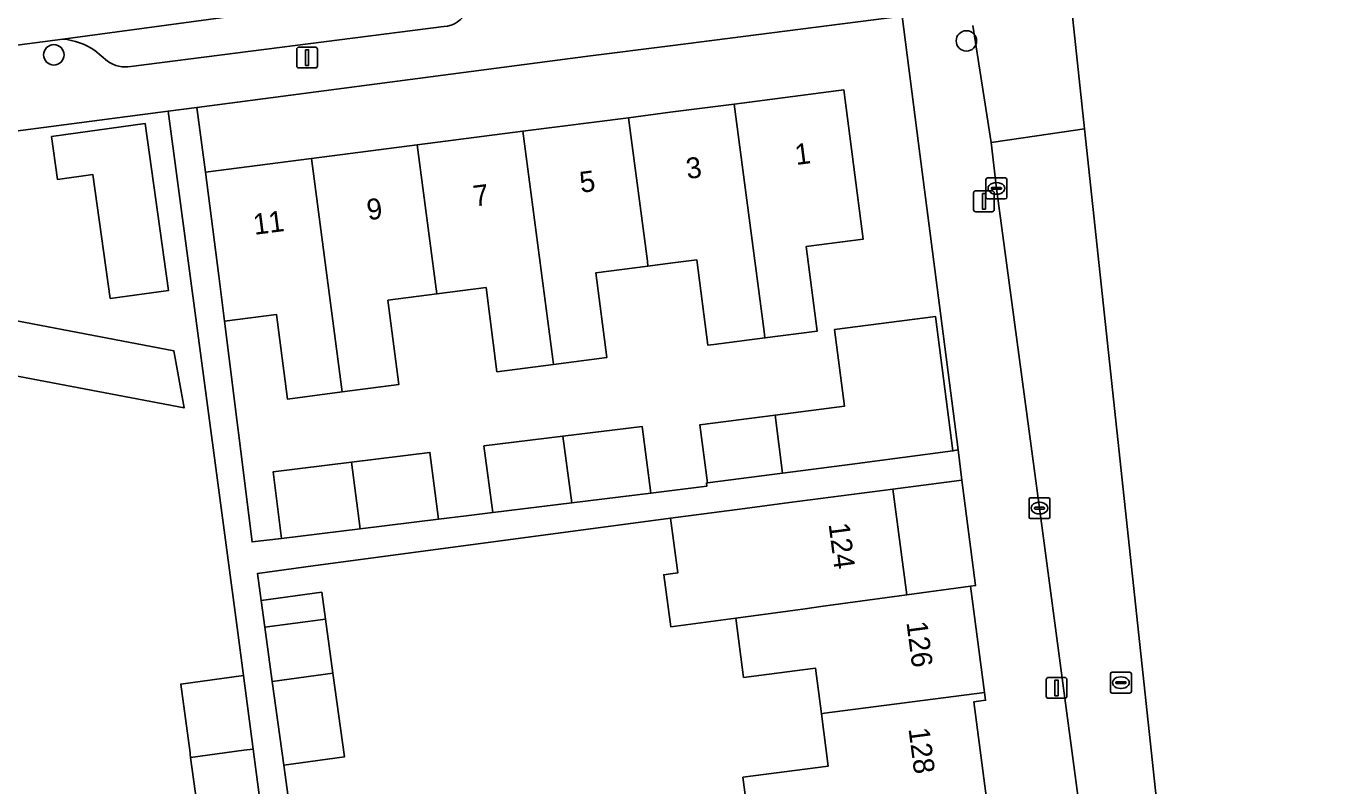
# Model space of a CAD drawing. Extents: x 163147 to 163550, y 380933 to 381639.
# Drawn here: x 163469.1 to 163531.6, y 381055.2 to 381091.7 of the extents above; entities that cross this region are included whole.
import ezdxf

# ---------------------------------------------------------------- set-up
doc = ezdxf.new("R2010")
doc.units = 0
for name, color, linetype in [('IMGEO_Boom', 7, 'Continuous'), ('IMGEO_Erf', 7, 'Continuous'), ('IMGEO_Kolk', 7, 'Continuous'), ('IMGEO_Lichtmast', 7, 'Continuous'), ('IMGEO_Muur', 7, 'Continuous'), ('IMGEO_Pand', 7, 'Continuous'), ('IMGEO_Pand_nummerreeks', 7, 'Continuous'), ('IMGEO_Parkeervlak_open', 7, 'Continuous'), ('IMGEO_Rijbaan_lokaal_open', 7, 'Continuous'), ('IMGEO_Rioolput', 7, 'Continuous'), ('IMGEO_Voetpad_open', 7, 'Continuous')]:
    doc.layers.add(name, color=color, linetype=linetype)

msp = doc.modelspace()

# ---------------------------------------------------------------- linework, layer by layer
at = {"layer": 'IMGEO_Boom'}
for centre in [(163514.189, 381090.952), (163470.461, 381090.286)]:
    msp.add_circle(centre, 0.489, dxfattribs=at)
at = {"layer": 'IMGEO_Erf'}
for points in [[(163491.173, 381079.132), (163488.814, 381078.828), (163486.466, 381078.525), (163486.989, 381074.476), (163484.284, 381074.127), (163481.653, 381073.787), (163481.13, 381077.841), (163478.642, 381077.52), (163479.96, 381066.933), (163481.369, 381067.106), (163480.977, 381070.302), (163484.727, 381070.762), (163488.481, 381071.223), (163488.9, 381068.031), (163490.212, 381068.192), (163491.493, 381068.349), (163491.073, 381071.541), (163494.857, 381072.006), (163498.651, 381072.472), (163499.07, 381069.28), (163500.341, 381069.436), (163501.748, 381069.609), (163501.73, 381069.759), (163501.777, 381069.765), (163501.415, 381072.543), (163505.019, 381073.013), (163508.356, 381073.449), (163507.877, 381077.116), (163512.706, 381077.746), (163513.547, 381071.301), (163513.791, 381071.345), (163512.961, 381077.779), (163511.896, 381086.04), (163511.11, 381092.135), (163500, 381090.719), (163496.185, 381090.233), (163477.314, 381087.764), (163477.721, 381084.657), (163482.813, 381085.314), (163487.875, 381085.967), (163492.937, 381086.62), (163497.998, 381087.273), (163500, 381087.531), (163503.06, 381087.926), (163508.321, 381088.604), (163509.243, 381081.457), (163506.516, 381081.105), (163507.04, 381077.04), (163504.533, 381076.716), (163502.082, 381076.4), (163501.8, 381076.364), (163501.271, 381080.461), (163500, 381080.297), (163498.932, 381080.159), (163496.435, 381079.837), (163496.959, 381075.776), (163494.405, 381075.446), (163491.694, 381075.096)], [(163473.163, 381078.599), (163472.335, 381084.549), (163470.636, 381084.312), (163470.35, 381086.368), (163474.838, 381086.992), (163475.953, 381078.988)], [(163513.978, 381069.894), (163510.672, 381069.468), (163511.333, 381064.399), (163514.394, 381064.816), (163514.629, 381064.847)]]:
    msp.add_lwpolyline(points, close=True, dxfattribs=at)
for points in [[(163483.598, 381029.915), (163480.692, 381029.535), (163480.098, 381033.907), (163480.077, 381034.063), (163480.069, 381034.123), (163479.505, 381038.277), (163482.44, 381038.66), (163482.092, 381041.287), (163479.148, 381040.904), (163478.557, 381045.262), (163477.966, 381049.612), (163480.938, 381050), (163480.591, 381052.617), (163477.611, 381052.228), (163477.017, 381056.601), (163476.995, 381056.76), (163476.986, 381056.826), (163476.539, 381060.118), (163479.544, 381060.526), (163479.238, 381062.834), (163475.944, 381087.585), (163462.994, 381085.891), (163449.567, 381084.29), (163437.58, 381020.705)], [(163465.15, 381078.205), (163476.21, 381076.097), (163476.703, 381073.36), (163464.664, 381075.652)], [(163503.808, 381053.153), (163503.481, 381055.659), (163507.57, 381056.192), (163507.243, 381058.7), (163506.957, 381060.892), (163506.831, 381060.876), (163503.514, 381060.443), (163503.143, 381063.284), (163500.034, 381062.86), (163500, 381063.104), (163499.686, 381065.363), (163500.004, 381065.405), (163500.356, 381065.451), (163500.014, 381068.079), (163482.882, 381065.783), (163480.217, 381065.416), (163480.394, 381064.127), (163483.297, 381064.527), (163483.475, 381063.234), (163483.831, 381060.646), (163484.383, 381056.63), (163481.48, 381056.231), (163481.834, 381053.659)]]:
    msp.add_lwpolyline(points, dxfattribs=at)
at = {"layer": 'IMGEO_Kolk'}
for p, q in [((163515.126, 381083.456), (163515.126, 381084.308)), ((163515.201, 381084.382), (163516.053, 381084.382)), ((163516.127, 381084.308), (163516.127, 381083.456)), ((163515.385, 381083.876), (163515.385, 381083.888)), ((163515.823, 381083.839), (163515.425, 381083.839)), ((163515.428, 381083.925), (163515.826, 381083.925)), ((163515.614, 381084.162), (163515.639, 381084.162)), ((163515.869, 381083.888), (163515.869, 381083.876)), ((163516.053, 381083.382), (163515.201, 381083.382)), ((163515.637, 381083.602), (163515.612, 381083.602)), ((163517.19, 381068.13), (163517.19, 381068.982)), ((163517.265, 381069.056), (163518.117, 381069.056)), ((163517.678, 381068.836), (163517.703, 381068.836)), ((163518.191, 381068.982), (163518.191, 381068.13)), ((163518.117, 381068.056), (163517.265, 381068.056)), ((163517.449, 381068.55), (163517.449, 381068.562)), ((163517.887, 381068.513), (163517.489, 381068.513)), ((163517.492, 381068.599), (163517.89, 381068.599)), ((163517.701, 381068.276), (163517.676, 381068.276)), ((163517.933, 381068.562), (163517.933, 381068.55))]:
    msp.add_line(p, q, dxfattribs=at)
for points in [[(163515.126, 381083.456), (163515.126, 381084.308)], [(163515.201, 381084.382), (163516.053, 381084.382)], [(163516.127, 381084.308), (163516.127, 381083.456)], [(163516.053, 381083.382), (163515.201, 381083.382)], [(163517.19, 381068.13), (163517.19, 381068.982)], [(163517.265, 381069.056), (163518.117, 381069.056)], [(163518.191, 381068.982), (163518.191, 381068.13)], [(163518.117, 381068.056), (163517.265, 381068.056)]]:
    msp.add_lwpolyline(points, dxfattribs=at)
for centre, radius, start, end in [((163515.203, 381084.306), 0.0765, 91.55205, 178.44795), ((163515.203, 381084.306), 0.0765, 91.55205, 178.44795), ((163516.051, 381084.306), 0.0765, 1.55205, 88.44795), ((163516.051, 381084.306), 0.0765, 1.55205, 88.44795), ((163515.425, 381083.885), 0.0403, 85.87752, 175.75265), ((163515.422, 381083.875), 0.0366, 178.93798, 274.71019), ((163515.826, 381083.882), 0.043, 264.86636, 352.45326), ((163515.83, 381083.887), 0.0386, 1.73085, 96.63898), ((163515.203, 381083.458), 0.0765, 181.55205, 268.44795), ((163515.203, 381083.458), 0.0765, 181.55205, 268.44795), ((163516.051, 381083.458), 0.0765, 271.55205, 358.44795), ((163516.051, 381083.458), 0.0765, 271.55205, 358.44795), ((163517.267, 381068.98), 0.0765, 91.55205, 178.44795), ((163517.267, 381068.98), 0.0765, 91.55205, 178.44795), ((163518.115, 381068.98), 0.0765, 1.55205, 88.44795), ((163518.115, 381068.98), 0.0765, 1.55205, 88.44795), ((163517.267, 381068.132), 0.0765, 181.55205, 268.44795), ((163517.267, 381068.132), 0.0765, 181.55205, 268.44795), ((163517.489, 381068.559), 0.0403, 85.87752, 175.75265), ((163517.486, 381068.549), 0.0366, 178.93798, 274.71019), ((163517.89, 381068.556), 0.043, 264.86636, 352.45326), ((163517.894, 381068.561), 0.0386, 1.73085, 96.63898), ((163518.115, 381068.132), 0.0765, 271.55205, 358.44795), ((163518.115, 381068.132), 0.0765, 271.55205, 358.44795)]:
    msp.add_arc(centre, radius, start, end, dxfattribs=at)
for centre, major_axis, ratio, start_param, end_param in [((163515.613, 381083.882), (-0.387, 0.002), 0.722429, 4.712389, 7.853982), ((163515.638, 381083.882), (-0.39, 0.002), 0.717154, 1.570796, 4.712389), ((163517.677, 381068.556), (-0.387, 0.002), 0.722429, 4.712389, 7.853982), ((163517.702, 381068.556), (-0.39, 0.002), 0.717154, 1.570796, 4.712389)]:
    msp.add_ellipse(centre, major_axis=major_axis, ratio=ratio, start_param=start_param, end_param=end_param, dxfattribs=at)
at = {"layer": 'IMGEO_Lichtmast'}
for p, q in [((163482.101, 381089.757), (163482.101, 381090.557)), ((163482.101, 381090.557), (163482.101, 381089.757)), ((163482.201, 381090.657), (163482.991, 381090.657)), ((163482.991, 381090.657), (163482.201, 381090.657)), ((163483.091, 381090.557), (163483.091, 381089.757)), ((163483.091, 381089.757), (163483.091, 381090.557)), ((163482.991, 381089.657), (163482.201, 381089.657)), ((163482.201, 381089.657), (163482.991, 381089.657)), ((163514.534, 381082.867), (163514.534, 381083.667)), ((163514.534, 381083.667), (163514.534, 381082.867)), ((163514.634, 381083.767), (163515.424, 381083.767)), ((163515.424, 381083.767), (163514.634, 381083.767)), ((163515.524, 381083.667), (163515.524, 381082.867)), ((163515.524, 381082.867), (163515.524, 381083.667)), ((163515.424, 381082.767), (163514.634, 381082.767)), ((163514.634, 381082.767), (163515.424, 381082.767)), ((163518.013, 381059.54), (163518.013, 381060.34)), ((163518.013, 381060.34), (163518.013, 381059.54)), ((163518.113, 381060.44), (163518.903, 381060.44)), ((163518.903, 381060.44), (163518.113, 381060.44)), ((163519.003, 381060.34), (163519.003, 381059.54)), ((163519.003, 381059.54), (163519.003, 381060.34)), ((163518.903, 381059.44), (163518.113, 381059.44)), ((163518.113, 381059.44), (163518.903, 381059.44))]:
    msp.add_line(p, q, dxfattribs=at)
for points in [[(163482.521, 381090.532), (163482.671, 381090.532), (163482.671, 381089.782), (163482.521, 381089.782), (163482.521, 381090.532)], [(163514.954, 381083.642), (163515.104, 381083.642), (163515.104, 381082.892), (163514.954, 381082.892), (163514.954, 381083.642)], [(163518.433, 381060.315), (163518.583, 381060.315), (163518.583, 381059.565), (163518.433, 381059.565), (163518.433, 381060.315)]]:
    msp.add_lwpolyline(points, dxfattribs=at)
for centre, start, end in [((163482.201, 381090.557), 90, 180), ((163482.201, 381090.557), 90, 180), ((163482.991, 381090.557), 0, 90), ((163482.991, 381090.557), 360, 90), ((163482.201, 381089.757), 180, 270), ((163482.201, 381089.757), 180, 270), ((163482.991, 381089.757), 270, 0), ((163482.991, 381089.757), 270, 0), ((163514.634, 381083.667), 90, 180), ((163514.634, 381083.667), 90, 180), ((163515.424, 381083.667), 0, 90), ((163515.424, 381083.667), 360, 90), ((163514.634, 381082.867), 180, 270), ((163514.634, 381082.867), 180, 270), ((163515.424, 381082.867), 270, 0), ((163515.424, 381082.867), 270, 0), ((163518.113, 381060.34), 90, 180), ((163518.113, 381060.34), 90, 180), ((163518.903, 381060.34), 0, 90), ((163518.903, 381060.34), 360, 90), ((163518.113, 381059.54), 180, 270), ((163518.113, 381059.54), 180, 270), ((163518.903, 381059.54), 270, 0), ((163518.903, 381059.54), 270, 0)]:
    msp.add_arc(centre, 0.1, start, end, dxfattribs=at)
at = {"layer": 'IMGEO_Muur'}
msp.add_lwpolyline([(163511.896, 381086.04), (163512.961, 381077.779)], dxfattribs=at)
at = {"layer": 'IMGEO_Pand'}
for points in [[(163503.06, 381087.926), (163504.492, 381077.026), (163504.533, 381076.716), (163507.04, 381077.04), (163506.516, 381081.105), (163509.243, 381081.457), (163508.321, 381088.604)], [(163503.06, 381087.926), (163500, 381087.531), (163497.998, 381087.273), (163498.901, 381080.398), (163498.932, 381080.159), (163500, 381080.297), (163501.271, 381080.461), (163501.8, 381076.364), (163502.082, 381076.4), (163504.533, 381076.716), (163504.492, 381077.026)], [(163473.163, 381078.599), (163475.953, 381078.988), (163474.838, 381086.992), (163470.35, 381086.368), (163470.636, 381084.312), (163472.335, 381084.549)], [(163492.937, 381086.62), (163494.372, 381075.695), (163494.405, 381075.446), (163496.959, 381075.776), (163496.435, 381079.837), (163498.932, 381080.159), (163498.901, 381080.398), (163497.998, 381087.273)], [(163487.875, 381085.967), (163488.782, 381079.068), (163488.814, 381078.828), (163491.173, 381079.132), (163491.694, 381075.096), (163494.405, 381075.446), (163494.372, 381075.695), (163492.937, 381086.62)], [(163487.875, 381085.967), (163482.813, 381085.314), (163484.253, 381074.366), (163484.284, 381074.127), (163486.989, 381074.476), (163486.466, 381078.525), (163488.814, 381078.828), (163488.782, 381079.068)], [(163484.284, 381074.127), (163484.253, 381074.366), (163482.813, 381085.314), (163477.721, 381084.657), (163478.361, 381079.699), (163478.642, 381077.52), (163481.13, 381077.841), (163481.653, 381073.787)], [(163476.21, 381076.097), (163465.15, 381078.205), (163464.664, 381075.652), (163476.703, 381073.36)], [(163505.019, 381073.013), (163505.384, 381070.236), (163508.718, 381070.671), (163513.547, 381071.301), (163512.706, 381077.746), (163507.877, 381077.116), (163508.356, 381073.449)], [(163494.857, 381072.006), (163495.276, 381068.814), (163499.07, 381069.28), (163498.651, 381072.472)], [(163505.019, 381073.013), (163501.415, 381072.543), (163501.777, 381069.765), (163505.384, 381070.236)], [(163494.857, 381072.006), (163491.073, 381071.541), (163491.493, 381068.349), (163495.276, 381068.814)], [(163484.727, 381070.762), (163485.147, 381067.57), (163488.9, 381068.031), (163488.481, 381071.223)], [(163484.727, 381070.762), (163480.977, 381070.302), (163481.369, 381067.106), (163485.147, 381067.57)], [(163500.004, 381065.405), (163499.686, 381065.363), (163500, 381063.104), (163500.034, 381062.86), (163503.143, 381063.284), (163506.459, 381063.735), (163507.214, 381063.838), (163511.333, 381064.399), (163510.672, 381069.468), (163505.714, 381068.821), (163503.572, 381068.542), (163500.014, 381068.079), (163500.356, 381065.451)], [(163480.394, 381064.127), (163480.569, 381062.854), (163483.475, 381063.234), (163483.297, 381064.527)], [(163514.394, 381064.816), (163511.333, 381064.399), (163507.214, 381063.838), (163506.459, 381063.735), (163503.143, 381063.284), (163503.514, 381060.443), (163506.831, 381060.876), (163506.957, 381060.892), (163507.243, 381058.7), (163507.394, 381058.72), (163515.059, 381059.721)], [(163483.475, 381063.234), (163480.569, 381062.854), (163480.927, 381060.247), (163483.831, 381060.646)], [(163483.831, 381060.646), (163480.927, 381060.247), (163481.48, 381056.231), (163484.383, 381056.63)], [(163479.544, 381060.526), (163476.539, 381060.118), (163476.986, 381056.826), (163476.995, 381056.76), (163477.017, 381056.601), (163479.566, 381056.947), (163480.01, 381057.007)], [(163507.243, 381058.7), (163507.57, 381056.192), (163503.481, 381055.659), (163503.808, 381053.153), (163504.041, 381053.183), (163515.156, 381054.634), (163514.551, 381059.274), (163515.108, 381059.347), (163515.059, 381059.721), (163507.394, 381058.72)], [(163480.01, 381057.007), (163479.566, 381056.947), (163477.017, 381056.601), (163477.611, 381052.228), (163480.591, 381052.617)]]:
    msp.add_lwpolyline(points, close=True, dxfattribs=at)
at = {"layer": 'IMGEO_Parkeervlak_open'}
for points in [[(163507.229, 381095.804), (163507.201, 381095.911), (163500, 381094.955), (163488.993, 381093.493), (163470.891, 381091.039)], [(163474.153, 381089.724), (163489.154, 381091.648)], [(163472.425, 381090.499), (163473.04, 381089.982)]]:
    msp.add_lwpolyline(points, dxfattribs=at)
for centre, radius, start, end in [((163489.116, 381092.855), 1.208, 271.81584, 337.55235), ((163470.607, 381087.784), 3.268, 56.1981, 85.01564), ((163473.901, 381091.166), 1.464, 233.97943, 279.91857)]:
    msp.add_arc(centre, radius, start, end, dxfattribs=at)
at = {"layer": 'IMGEO_Rijbaan_lokaal_open'}
for points in [[(163519.851, 381086.738), (163518.724, 381097.242), (163516.743, 381110.026), (163515.019, 381109.754), (163513.54, 381109.521), (163513.886, 381106.654)], [(163514.495, 381091.686), (163515.38, 381086.08), (163517.56, 381086.401), (163519.851, 381086.738)]]:
    msp.add_lwpolyline(points, dxfattribs=at)
for points in [[(163500, 381094.955), (163507.201, 381095.911), (163506.797, 381099.412), (163506.154, 381099.43), (163500.533, 381098.659), (163500, 381098.587), (163470.232, 381094.562), (163465.682, 381093.963), (163465.527, 381093.942), (163453.767, 381092.507), (163454.236, 381088.812), (163463.604, 381090.087), (163468.211, 381090.689), (163470.891, 381091.039), (163488.993, 381093.493)], [(163531.562, 380986.655), (163528.303, 381007.967), (163519.851, 381086.738), (163517.56, 381086.401), (163515.38, 381086.08), (163515.628, 381083.882), (163517.691, 381068.556), (163520.526, 381047.354), (163523.013, 381028.635), (163525.88, 381007.238), (163526.859, 381000), (163528.841, 380985.339)]]:
    msp.add_lwpolyline(points, close=True, dxfattribs=at)
at = {"layer": 'IMGEO_Rioolput'}
for p, q in [((163521.094, 381059.763), (163521.094, 381060.615)), ((163521.169, 381060.689), (163522.021, 381060.689)), ((163522.095, 381060.615), (163522.095, 381059.763)), ((163521.353, 381060.183), (163521.353, 381060.195)), ((163521.791, 381060.146), (163521.393, 381060.146)), ((163521.396, 381060.232), (163521.794, 381060.232)), ((163521.582, 381060.469), (163521.607, 381060.469)), ((163521.837, 381060.195), (163521.837, 381060.183)), ((163522.021, 381059.689), (163521.169, 381059.689)), ((163521.605, 381059.909), (163521.58, 381059.909))]:
    msp.add_line(p, q, dxfattribs=at)
for points in [[(163521.094, 381059.763), (163521.094, 381060.615)], [(163521.169, 381060.689), (163522.021, 381060.689)], [(163522.095, 381060.615), (163522.095, 381059.763)], [(163522.021, 381059.689), (163521.169, 381059.689)]]:
    msp.add_lwpolyline(points, dxfattribs=at)
for centre, radius, start, end in [((163521.171, 381060.613), 0.0765, 91.55205, 178.44795), ((163521.171, 381060.613), 0.0765, 91.55205, 178.44795), ((163522.019, 381060.613), 0.0765, 1.55205, 88.44795), ((163522.019, 381060.613), 0.0765, 1.55205, 88.44795), ((163521.393, 381060.192), 0.0403, 85.87752, 175.75265), ((163521.39, 381060.182), 0.0366, 178.93798, 274.71019), ((163521.794, 381060.189), 0.043, 264.86636, 352.45326), ((163521.798, 381060.194), 0.0386, 1.73085, 96.63898), ((163521.171, 381059.765), 0.0765, 181.55205, 268.44795), ((163521.171, 381059.765), 0.0765, 181.55205, 268.44795), ((163522.019, 381059.765), 0.0765, 271.55205, 358.44795), ((163522.019, 381059.765), 0.0765, 271.55205, 358.44795)]:
    msp.add_arc(centre, radius, start, end, dxfattribs=at)
for centre, major_axis, ratio, start_param, end_param in [((163521.581, 381060.189), (-0.387, 0.002), 0.722429, 4.712389, 7.853982), ((163521.606, 381060.189), (-0.39, 0.002), 0.717154, 1.570796, 4.712389)]:
    msp.add_ellipse(centre, major_axis=major_axis, ratio=ratio, start_param=start_param, end_param=end_param, dxfattribs=at)
at = {"layer": 'IMGEO_Voetpad_open'}
for points in [[(163496.185, 381090.233), (163500, 381090.719), (163511.11, 381092.135), (163511.208, 381095.524)], [(163511.11, 381092.135), (163511.896, 381086.04), (163512.961, 381077.779), (163513.791, 381071.345), (163513.978, 381069.894), (163514.629, 381064.847), (163514.394, 381064.816), (163515.059, 381059.721), (163515.108, 381059.347), (163514.551, 381059.274), (163515.156, 381054.634), (163515.81, 381049.619), (163516.464, 381044.605), (163517.118, 381039.59), (163517.772, 381034.576), (163518.426, 381029.561), (163519.098, 381024.412), (163519.251, 381023.238), (163519.917, 381018.122)], [(163489.154, 381091.648), (163474.153, 381089.724)], [(163529.362, 380981.369), (163528.841, 380985.339), (163526.859, 381000), (163525.88, 381007.238), (163523.013, 381028.635), (163520.526, 381047.354), (163517.691, 381068.556), (163515.628, 381083.882), (163515.38, 381086.08), (163514.495, 381091.686)], [(163470.891, 381091.039), (163468.211, 381090.689), (163468.288, 381090.177), (163463.747, 381089.56), (163463.604, 381090.087)], [(163453.789, 381088.751), (163449.459, 381088.154), (163449.567, 381084.29), (163462.994, 381085.891), (163475.944, 381087.585), (163477.314, 381087.764), (163496.185, 381090.233)], [(163473.04, 381089.982), (163472.425, 381090.499)], [(163481.834, 381053.659), (163481.48, 381056.231), (163480.927, 381060.247), (163480.569, 381062.854), (163480.394, 381064.127), (163480.217, 381065.416), (163482.882, 381065.783), (163500.014, 381068.079), (163503.572, 381068.542), (163505.714, 381068.821), (163510.672, 381069.468), (163513.978, 381069.894), (163513.791, 381071.345), (163513.547, 381071.301), (163508.718, 381070.671), (163505.384, 381070.236), (163501.777, 381069.765), (163501.73, 381069.759), (163501.748, 381069.609), (163500.341, 381069.436), (163499.07, 381069.28), (163495.276, 381068.814), (163491.493, 381068.349), (163490.212, 381068.192), (163488.9, 381068.031), (163485.147, 381067.57), (163481.369, 381067.106), (163479.96, 381066.933), (163478.642, 381077.52), (163478.361, 381079.699), (163477.721, 381084.657), (163477.314, 381087.764), (163475.944, 381087.585), (163479.238, 381062.834), (163479.544, 381060.526), (163480.01, 381057.007), (163480.591, 381052.617)]]:
    msp.add_lwpolyline(points, dxfattribs=at)
for centre, radius, start, end in [((163489.116, 381092.855), 1.208, 271.81584, 337.55235), ((163470.607, 381087.784), 3.268, 56.1981, 85.01564), ((163473.901, 381091.166), 1.464, 233.97943, 279.91857)]:
    msp.add_arc(centre, radius, start, end, dxfattribs=at)

# ---------------------------------------------------------------- texts
at = {"layer": 'IMGEO_Pand_nummerreeks'}
for s, rotation, p in [('1', 7.34983, (163506.031, 381085.001)), ('3', 7.34983, (163500.818, 381084.328)), ('5', 7.34983, (163495.718, 381083.67)), ('7', 7.34983, (163490.618, 381083.012)), ('9', 7.34983, (163485.518, 381082.355)), ('11', 7.34983, (163480.075, 381081.654)), ('124', 277.41959, (163507.582, 381067.796)), ('126', 277.43678, (163511.313, 381063.08)), ('128', 277.43105, (163511.412, 381057.979))]:
    msp.add_text(s, height=1, rotation=rotation, dxfattribs=at).set_placement(p)

doc.saveas('drawing.dxf')
